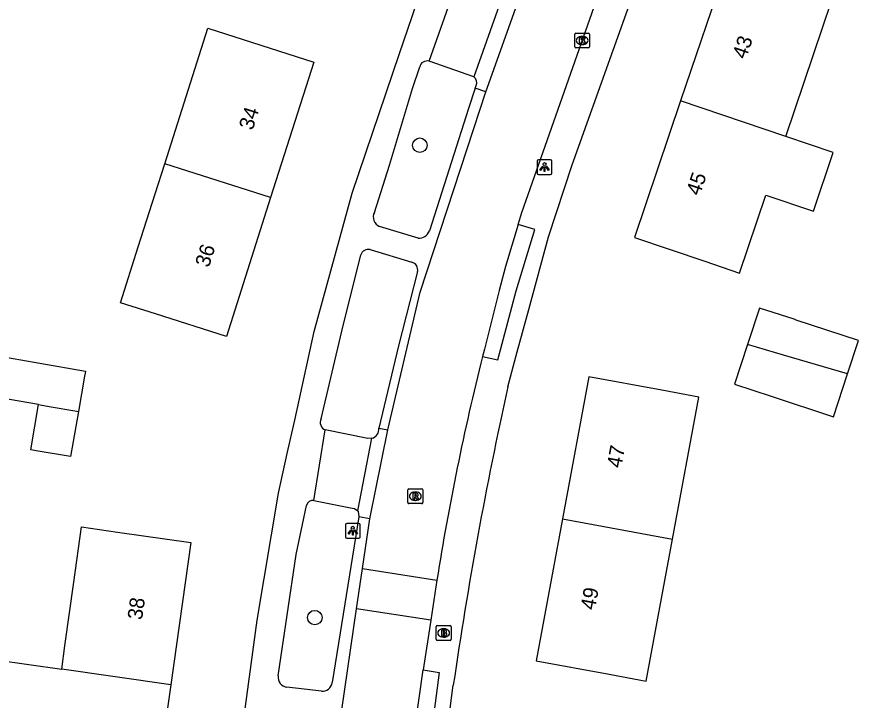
# Model space of a CAD drawing. Extents: x 163010 to 163853, y 382793 to 383982.
# Drawn here: x 163706.6 to 163763.6, y 383523.4 to 383569.4 of the extents above; entities that cross this region are included whole.
import ezdxf

# ---------------------------------------------------------------- set-up
doc = ezdxf.new("R2010")
doc.units = 0
for name, color, linetype in [('IMGEO_Boom', 7, 'Continuous'), ('IMGEO_Brandkraan', 7, 'Continuous'), ('IMGEO_Kolk', 7, 'Continuous'), ('IMGEO_Lichtpunt', 7, 'Continuous'), ('IMGEO_Pand', 7, 'Continuous'), ('IMGEO_Pand_nummerreeks', 7, 'Continuous'), ('IMGEO_Rijbaan_lokaal_gesloten', 7, 'Continuous'), ('IMGEO_Rijbaan_lokaal_open', 7, 'Continuous'), ('IMGEO_Rioolput', 7, 'Continuous'), ('IMGEO_Voetpad_open', 7, 'Continuous')]:
    doc.layers.add(name, color=color, linetype=linetype)

msp = doc.modelspace()

# ---------------------------------------------------------------- linework, layer by layer
at = {"layer": 'IMGEO_Boom'}
for centre in [(163733.713, 383560.8), (163726.641, 383528.967)]:
    msp.add_circle(centre, 0.489, dxfattribs=at)
at = {"layer": 'IMGEO_Brandkraan'}
for p, q in [((163734.817, 383527.505), (163734.817, 383528.357)), ((163734.892, 383528.431), (163735.744, 383528.431)), ((163735.818, 383528.357), (163735.818, 383527.505)), ((163735.305, 383528.211), (163735.33, 383528.211)), ((163735.744, 383527.431), (163734.892, 383527.431)), ((163735.328, 383527.651), (163735.303, 383527.651))]:
    msp.add_line(p, q, dxfattribs=at)
for points in [[(163734.817, 383527.505), (163734.817, 383528.357)], [(163734.892, 383528.431), (163735.744, 383528.431)], [(163735.818, 383528.357), (163735.818, 383527.505)], [(163735.165, 383528.131), (163735.165, 383527.731), (163735.378, 383527.731)], [(163735.396, 383528.131), (163735.165, 383528.131)], [(163735.344, 383528.05), (163735.29, 383528.05), (163735.29, 383527.974)], [(163735.29, 383527.974), (163735.343, 383527.974)], [(163735.352, 383527.898), (163735.29, 383527.898), (163735.29, 383527.817)], [(163735.29, 383527.817), (163735.352, 383527.817)], [(163735.744, 383527.431), (163734.892, 383527.431)]]:
    msp.add_lwpolyline(points, dxfattribs=at)
for centre, radius, start, end in [((163734.894, 383528.355), 0.0765, 91.552, 178.448), ((163734.894, 383528.355), 0.0765, 91.552, 178.448), ((163735.742, 383528.355), 0.0765, 1.552, 88.448), ((163735.742, 383528.355), 0.0765, 1.552, 88.448), ((163735.345, 383528.012), 0.0379, 267.8285, 90.9355), ((163735.353, 383527.857), 0.0404, 269.8759, 90.5077), ((163735.384, 383527.982), 0.251, 268.6676, 293.5347), ((163735.4, 383527.986), 0.145, 59.4692, 91.5367), ((163735.425, 383528.033), 0.0922, 285.5137, 58.1501), ((163735.43, 383527.841), 0.105, 301.3115, 78.989), ((163734.894, 383527.507), 0.0765, 181.552, 268.448), ((163734.894, 383527.507), 0.0765, 181.552, 268.448), ((163735.742, 383527.507), 0.0765, 271.552, 358.448), ((163735.742, 383527.507), 0.0765, 271.552, 358.448)]:
    msp.add_arc(centre, radius, start, end, dxfattribs=at)
for centre, major_axis, ratio, start_param, end_param in [((163735.304, 383527.931), (-0.387, 0.002), 0.722429, 4.712389, 7.853982), ((163735.329, 383527.931), (-0.39, 0.002), 0.717154, 1.570796, 4.712389)]:
    msp.add_ellipse(centre, major_axis=major_axis, ratio=ratio, start_param=start_param, end_param=end_param, dxfattribs=at)
at = {"layer": 'IMGEO_Kolk'}
for p, q in [((163744.141, 383567.433), (163744.141, 383568.285)), ((163744.216, 383568.359), (163745.068, 383568.359)), ((163745.142, 383568.285), (163745.142, 383567.433)), ((163744.629, 383568.139), (163744.654, 383568.139)), ((163745.068, 383567.359), (163744.216, 383567.359)), ((163744.652, 383567.579), (163744.627, 383567.579))]:
    msp.add_line(p, q, dxfattribs=at)
for points in [[(163744.141, 383567.433), (163744.141, 383568.285)], [(163744.216, 383568.359), (163745.068, 383568.359)], [(163745.142, 383568.285), (163745.142, 383567.433)], [(163744.462, 383568.059), (163744.585, 383568.059), (163744.585, 383567.908), (163744.715, 383568.059), (163744.879, 383568.059), (163744.733, 383567.908), (163744.886, 383567.659), (163744.734, 383567.659), (163744.649, 383567.823), (163744.585, 383567.756), (163744.585, 383567.659), (163744.462, 383567.659), (163744.462, 383568.059)], [(163745.068, 383567.359), (163744.216, 383567.359)]]:
    msp.add_lwpolyline(points, dxfattribs=at)
for centre, start, end in [((163744.218, 383568.283), 91.552, 178.448), ((163744.218, 383568.283), 91.552, 178.448), ((163745.066, 383568.283), 1.552, 88.448), ((163745.066, 383568.283), 1.552, 88.448), ((163744.218, 383567.435), 181.552, 268.448), ((163744.218, 383567.435), 181.552, 268.448), ((163745.066, 383567.435), 271.552, 358.448), ((163745.066, 383567.435), 271.552, 358.448)]:
    msp.add_arc(centre, 0.0765, start, end, dxfattribs=at)
for centre, major_axis, ratio, start_param, end_param in [((163744.628, 383567.859), (-0.387, 0.002), 0.722429, 4.712389, 7.853982), ((163744.653, 383567.859), (-0.39, 0.002), 0.717154, 1.570796, 4.712389)]:
    msp.add_ellipse(centre, major_axis=major_axis, ratio=ratio, start_param=start_param, end_param=end_param, dxfattribs=at)
at = {"layer": 'IMGEO_Lichtpunt'}
for p, q in [((163741.614, 383559.733), (163741.614, 383558.926)), ((163741.614, 383559.733), (163741.614, 383558.926)), ((163742.516, 383559.828), (163741.708, 383559.828)), ((163742.516, 383559.828), (163741.708, 383559.828)), ((163742.61, 383558.926), (163742.61, 383559.733)), ((163742.61, 383558.926), (163742.61, 383559.733)), ((163741.708, 383558.832), (163742.516, 383558.832)), ((163741.708, 383558.832), (163742.516, 383558.832)), ((163728.7, 383535.226), (163728.7, 383534.419)), ((163728.7, 383535.226), (163728.7, 383534.419)), ((163729.602, 383535.321), (163728.794, 383535.321)), ((163729.602, 383535.321), (163728.794, 383535.321)), ((163729.696, 383534.419), (163729.696, 383535.226)), ((163729.696, 383534.419), (163729.696, 383535.226)), ((163728.794, 383534.325), (163729.602, 383534.325)), ((163728.794, 383534.325), (163729.602, 383534.325))]:
    msp.add_line(p, q, dxfattribs=at)
for points in [[(163741.988, 383559.397), (163742.027, 383559.369), (163741.839, 383559.107), (163741.801, 383559.134), (163741.988, 383559.397)], [(163742.09, 383559.349), (163742.137, 383559.349), (163742.137, 383559.027), (163742.09, 383559.027), (163742.09, 383559.349)], [(163742.2, 383559.369), (163742.238, 383559.396), (163742.425, 383559.134), (163742.386, 383559.106), (163742.2, 383559.369)], [(163729.074, 383534.89), (163729.113, 383534.862), (163728.925, 383534.6), (163728.887, 383534.627), (163729.074, 383534.89)], [(163729.176, 383534.842), (163729.223, 383534.842), (163729.223, 383534.52), (163729.176, 383534.52), (163729.176, 383534.842)], [(163729.286, 383534.862), (163729.324, 383534.889), (163729.511, 383534.627), (163729.472, 383534.599), (163729.286, 383534.862)]]:
    msp.add_lwpolyline(points, dxfattribs=at)
for centre in [(163742.113, 383559.531), (163729.199, 383535.024)]:
    msp.add_circle(centre, 0.0994, dxfattribs=at)
for centre, start, end in [((163741.708, 383559.733), 90, 180), ((163741.708, 383559.733), 90, 180), ((163742.516, 383559.733), 0, 90), ((163742.516, 383559.733), 0, 90), ((163741.708, 383558.926), 180, 270), ((163741.708, 383558.926), 180, 270), ((163742.516, 383558.926), 270, 0), ((163742.516, 383558.926), 270, 360), ((163728.794, 383535.226), 90, 180), ((163728.794, 383535.226), 90, 180), ((163729.602, 383535.226), 0, 90), ((163729.602, 383535.226), 0, 90), ((163728.794, 383534.419), 180, 270), ((163728.794, 383534.419), 180, 270), ((163729.602, 383534.419), 270, 0), ((163729.602, 383534.419), 270, 360)]:
    msp.add_arc(centre, 0.0946, start, end, dxfattribs=at)
at = {"layer": 'IMGEO_Pand'}
for points in [[(163758.355, 383561.389), (163761.465, 383570.593), (163759.117, 383571.386), (163754.38, 383572.987), (163751.27, 383563.782)], [(163716.531, 383559.546), (163719.441, 383568.681), (163721.813, 383567.926), (163726.577, 383566.408), (163723.667, 383557.274)], [(163751.27, 383563.782), (163748.161, 383554.581), (163752.898, 383552.98), (163755.246, 383552.187), (163757.019, 383557.435), (163760.218, 383556.355), (163761.554, 383560.308), (163758.355, 383561.389)], [(163758.355, 383561.389), (163751.27, 383563.782)], [(163723.667, 383557.274), (163720.684, 383547.911), (163715.92, 383549.429), (163713.549, 383550.184), (163714.747, 383553.944), (163715.885, 383557.516), (163716.531, 383559.546)], [(163723.667, 383557.274), (163716.531, 383559.546)], [(163762.52, 383545.407), (163763.254, 383547.651), (163759.063, 383549.023), (163758.91, 383549.073), (163756.592, 383549.832), (163755.784, 383547.367)], [(163755.784, 383547.367), (163754.907, 383544.691), (163757.378, 383543.882), (163761.571, 383542.509), (163762.52, 383545.407)], [(163762.52, 383545.407), (163758.199, 383546.664), (163755.784, 383547.367)], [(163708.041, 383543.326), (163705.417, 383543.774), (163704.863, 383543.869), (163704.561, 383543.92), (163704.96, 383546.229), (163705.008, 383546.509), (163705.033, 383546.65), (163711.198, 383545.581), (163711.174, 383545.441), (163711.138, 383545.233), (163710.727, 383542.861)], [(163750.732, 383534.253), (163752.506, 383543.824), (163750.001, 383544.288), (163745.084, 383545.2), (163743.31, 383535.63)], [(163710.727, 383542.861), (163710.199, 383539.815), (163707.874, 383540.217), (163707.513, 383540.279), (163708.041, 383543.326)], [(163708.041, 383543.326), (163708.402, 383543.264), (163708.748, 383543.205), (163710.608, 383542.887), (163710.727, 383542.861)], [(163709.596, 383525.488), (163709.819, 383527.057), (163710.405, 383531.348), (163710.934, 383535.076), (163713.346, 383534.733), (163718.296, 383534.03), (163716.936, 383524.448)], [(163743.31, 383535.63), (163741.536, 383526.061), (163746.453, 383525.15), (163748.959, 383524.685), (163750.732, 383534.253)], [(163743.31, 383535.63), (163750.732, 383534.253)], [(163716.936, 383524.448), (163715.575, 383514.865), (163710.625, 383515.568), (163708.235, 383515.907), (163708.542, 383518.065), (163704.086, 383518.697), (163705.141, 383526.123), (163709.596, 383525.488)], [(163716.936, 383524.448), (163709.596, 383525.488)]]:
    msp.add_lwpolyline(points, dxfattribs=at)
at = {"layer": 'IMGEO_Rijbaan_lokaal_gesloten'}
for points in [[(163740.334, 383555.46), (163740.575, 383556.263), (163747.315, 383575.457)], [(163738.161, 383564.397), (163740.486, 383570.961)], [(163731.552, 383541.627), (163733.744, 383550.898), (163737.348, 383561.938), (163738.161, 383564.397)], [(163740.334, 383555.46), (163739.487, 383552.638), (163739.044, 383551.009), (163738.067, 383547.066), (163738.004, 383546.818), (163737.941, 383546.571)], [(163730.338, 383535.624), (163731.552, 383541.627)], [(163729.847, 383532.27), (163730.338, 383535.624)], [(163727.312, 383513.341), (163728.046, 383519.973), (163729.451, 383529.569)], [(163734.455, 383528.797), (163733.937, 383525.438)], [(163733.399, 383521.619), (163733.937, 383525.438)]]:
    msp.add_lwpolyline(points, dxfattribs=at)
msp.add_arc((163902.051, 383505.223), 169.239, 165.85833, 171.069, dxfattribs=at)
at = {"layer": 'IMGEO_Rijbaan_lokaal_open'}
for points in [[(163729.451, 383529.569), (163729.847, 383532.27)], [(163729.847, 383532.27), (163734.864, 383531.496)], [(163734.864, 383531.496), (163734.455, 383528.797)], [(163734.455, 383528.797), (163729.451, 383529.569)]]:
    msp.add_lwpolyline(points, dxfattribs=at)
at = {"layer": 'IMGEO_Rioolput'}
for p, q in [((163732.908, 383536.721), (163732.908, 383537.573)), ((163732.983, 383537.647), (163733.835, 383537.647)), ((163733.396, 383537.427), (163733.421, 383537.427)), ((163733.909, 383537.573), (163733.909, 383536.721)), ((163733.419, 383536.867), (163733.394, 383536.867)), ((163733.835, 383536.647), (163732.983, 383536.647))]:
    msp.add_line(p, q, dxfattribs=at)
for points in [[(163732.908, 383536.721), (163732.908, 383537.573)], [(163732.983, 383537.647), (163733.835, 383537.647)], [(163733.909, 383537.573), (163733.909, 383536.721)], [(163733.497, 383537.345), (163733.245, 383537.347), (163733.245, 383536.947)], [(163733.245, 383536.947), (163733.369, 383536.947), (163733.369, 383537.109), (163733.38, 383537.109)], [(163733.423, 383537.266), (163733.369, 383537.266), (163733.369, 383537.185)], [(163733.369, 383537.185), (163733.421, 383537.185)], [(163733.427, 383537.08), (163733.498, 383536.947), (163733.638, 383536.947), (163733.573, 383537.073)], [(163733.835, 383536.647), (163732.983, 383536.647)]]:
    msp.add_lwpolyline(points, dxfattribs=at)
for centre, radius, start, end in [((163732.985, 383537.571), 0.0765, 91.552, 178.448), ((163732.985, 383537.571), 0.0765, 91.552, 178.448), ((163733.833, 383537.571), 0.0765, 1.552, 88.448), ((163733.833, 383537.571), 0.0765, 1.552, 88.448), ((163733.379, 383537.056), 0.0533, 26.0293, 88.6989), ((163733.405, 383537.374), 0.19, 274.7715, 282.9687), ((163733.429, 383537.17), 0.0964, 77.0061, 93.1865), ((163733.443, 383537.227), 0.0378, 276.6634, 79.6772), ((163733.496, 383537.235), 0.109, 350.3612, 89.416), ((163733.494, 383537.235), 0.112, 277.5842, 350.9817), ((163733.478, 383537.02), 0.108, 29.5134, 73.7905), ((163732.985, 383536.723), 0.0765, 181.552, 268.448), ((163732.985, 383536.723), 0.0765, 181.552, 268.448), ((163733.833, 383536.723), 0.0765, 271.552, 358.448), ((163733.833, 383536.723), 0.0765, 271.552, 358.448)]:
    msp.add_arc(centre, radius, start, end, dxfattribs=at)
for centre, major_axis, ratio, start_param, end_param in [((163733.395, 383537.147), (-0.387, 0.002), 0.722429, 4.712389, 7.853982), ((163733.42, 383537.147), (-0.39, 0.002), 0.717154, 1.570796, 4.712389)]:
    msp.add_ellipse(centre, major_axis=major_axis, ratio=ratio, start_param=start_param, end_param=end_param, dxfattribs=at)
at = {"layer": 'IMGEO_Voetpad_open'}
for points in [[(163739.637, 383544.512), (163740.273, 383546.87), (163741.047, 383549.728), (163742.375, 383554.627), (163743.975, 383559.476), (163749.483, 383574.959), (163750.539, 383577.926), (163751.142, 383579.623), (163751.902, 383581.758), (163752.185, 383582.627), (163759.208, 383604.211), (163760.387, 383607.835), (163764.431, 383621.02), (163764.434, 383621.031), (163768.911, 383637.052), (163769.777, 383640.149)], [(163721.459, 383442.472), (163720.475, 383451.878), (163719.585, 383464.795), (163719.2, 383476.618), (163719.341, 383490.889), (163719.819, 383500), (163719.927, 383501.495), (163720.111, 383504.051), (163720.622, 383511.143), (163721.472, 383519.343), (163722.755, 383528.789), (163724.202, 383537.35), (163724.79, 383540.017), (163725.288, 383542.277), (163726.604, 383548.248), (163729.157, 383557.57), (163732.34, 383566.982), (163733.188, 383569.487), (163742.31, 383596.457), (163738.042, 383597.88)], [(163734.332, 383566.462), (163736.025, 383571.249)], [(163739.062, 383570.214), (163737.343, 383565.407)], [(163737.343, 383565.407), (163734.332, 383566.462)], [(163730.652, 383556.279), (163731.68, 383559.464), (163733.214, 383564.631), (163733.704, 383566.084)], [(163737.444, 383564.641), (163737.516, 383564.829)], [(163737.444, 383564.641), (163737, 383563.268), (163734.357, 383555.031)], [(163738.161, 383564.397), (163737.444, 383564.641)], [(163733.592, 383554.549), (163731.002, 383555.324)], [(163737.941, 383546.571), (163738.957, 383546.331), (163740.205, 383550.991), (163741.448, 383555.117), (163740.334, 383555.46)], [(163727.063, 383542.362), (163728.469, 383548.266), (163729.738, 383553.415)], [(163730.371, 383553.765), (163733.169, 383552.914)], [(163733.551, 383552.29), (163732.283, 383547.284), (163730.943, 383541.729)], [(163726.585, 383536.863), (163727.347, 383541.625)], [(163730.473, 383541.053), (163730.218, 383541.046), (163727.347, 383541.625)], [(163730.943, 383541.729), (163731.552, 383541.627)], [(163729.531, 383536.171), (163730.473, 383541.053)], [(163726.585, 383536.863), (163729.045, 383536.366), (163729.319, 383536.311), (163729.531, 383536.171)], [(163724.177, 383525.036), (163725.394, 383533.213), (163726.081, 383536.531)], [(163729.6, 383535.761), (163727.815, 383524.584)], [(163729.531, 383536.171), (163729.56, 383536.152), (163729.6, 383535.761)], [(163730.338, 383535.624), (163729.6, 383535.761)], [(163733.937, 383525.438), (163735.023, 383525.278), (163733.988, 383517.35), (163732.877, 383517.505)], [(163727.084, 383524.02), (163724.767, 383524.28)], [(163739.951, 383416.376), (163736.836, 383432.541), (163735.428, 383442.967), (163734.273, 383453.423), (163733.374, 383464.365), (163732.953, 383475.3), (163732.877, 383483.22), (163733.537, 383500), (163733.658, 383503.091), (163735.167, 383518.367), (163735.477, 383520.71), (163735.668, 383522.154), (163735.967, 383524.41)]]:
    msp.add_lwpolyline(points, dxfattribs=at)
for centre, radius, start, end in [((163734.193, 383565.982), 0.499, 73.8274, 168.261), ((163737.078, 383565.013), 0.475, 337.2527, 56.073), ((163731.281, 383555.968), 0.702, 153.7017, 246.5533), ((163733.667, 383555.277), 0.732, 264.0895, 340.3377), ((163730.235, 383553.264), 0.519, 74.7788, 163.0996), ((163733.077, 383552.429), 0.494, 343.7011, 79.2471), ((164013.838, 383484.065), 280.784, 167.56819, 171.73885), ((163727.536, 383542.121), 0.531, 153.0379, 249.11), ((163730.357, 383541.635), 0.593, 281.2607, 9.1201), ((163726.499, 383536.444), 0.427, 78.4345, 168.3137), ((163724.842, 383524.947), 0.671, 172.3536, 263.585), ((163727.159, 383524.679), 0.663, 263.5228, 351.7809)]:
    msp.add_arc(centre, radius, start, end, dxfattribs=at)

# ---------------------------------------------------------------- texts
at = {"layer": 'IMGEO_Pand_nummerreeks'}
for s, rotation, p in [('43', 71.331, (163755.669, 383566.553)), ('34', 72.3285, (163722.452, 383561.762)), ('45', 71.3332, (163752.559, 383557.349)), ('36', 72.3302, (163719.504, 383552.513)), ('47', 79.4977, (163747.271, 383539.006)), ('49', 79.4977, (163745.497, 383529.436)), ('38', 81.9215, (163715.005, 383528.778))]:
    msp.add_text(s, height=1, rotation=rotation, dxfattribs=at).set_placement(p)

doc.saveas('drawing.dxf')
